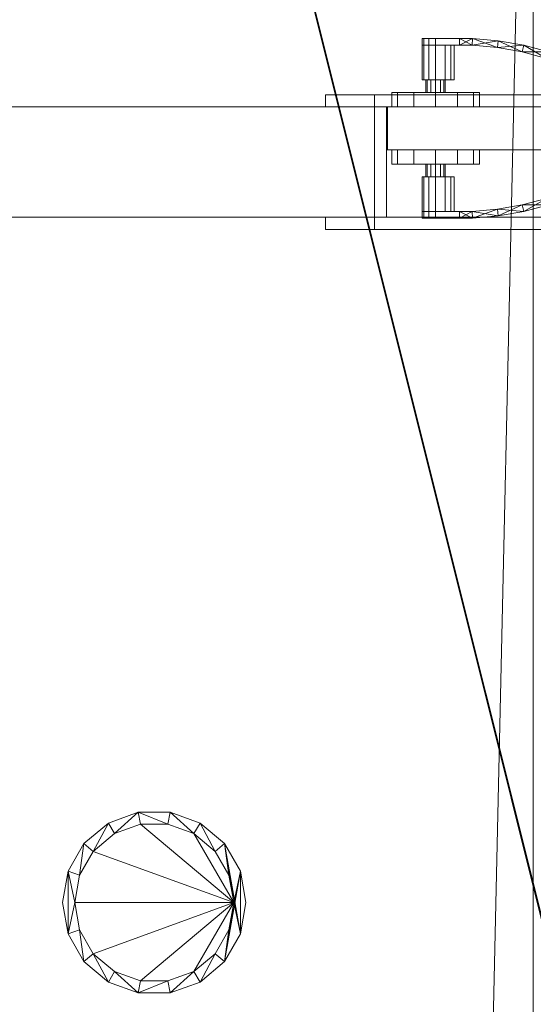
# Model space of a CAD drawing. Header units: inches. Extents: x -263 to 528, y -1 to 602.
# Tile 532 of 656: x 134 to 155, y 325 to 366. Entities that reach past the tile are written whole.
import ezdxf

# ---------------------------------------------------------------- set-up
doc = ezdxf.new("R2010")
doc.units = ezdxf.units.IN
doc.header["$MEASUREMENT"] = 0
for name, color, linetype in [('Doors', 7, 'Continuous'), ('New_Twindo - Lighting', 7, 'Continuous'), ('Twindo - Slabs', 7, 'Continuous'), ('Twindo - Walls', 7, 'Continuous')]:
    doc.layers.add(name, color=color, linetype=linetype)
doc.layers.add('New_Twindo - Lighting_Pen_No__10', color=1, linetype='Continuous', lineweight=18)
doc.layers.add('Twindo - Walls_Pen_No__3', color=7, linetype='Continuous', lineweight=18, true_color=0x506e96)

# ---------------------------------------------------------------- blocks, each defined once
blk = doc.blocks.new('Wall_6B106B6D-4427-4292-A86F-4C1E4DE50A2C', base_point=(222.5, 357.5))
at = {"layer": 'Twindo - Walls', "lineweight": 0}
mesh = blk.add_polyface(dxfattribs=at)
corners = [(0.5, 357.5, 101), (0.5, 357.5, -6), (222.5, 357.5, -6), (222.5, 357.5, 101), (148.504, 357.5), (148.504, 357.5, 96), (184.504, 357.5, 96), (184.504, 357.5), (0.5, 362, 101), (0.5, 362, -6), (222.5, 362, -6), (222.5, 362, 101), (148.504, 362), (148.504, 362, 96), (184.504, 362, 96), (184.504, 362)]
mesh.append_faces([[corners[k] for k in face] for face in [(1, 0, 8, 9), (1, 9, 10, 2), (2, 10, 11, 3), (8, 0, 3, 11), (12, 13, 5, 4), (13, 14, 6, 5), (14, 15, 7, 6), (15, 12, 4, 7)]], dxfattribs={"color": 254})
mesh.append_faces([[corners[k] for k in face] for face in [(2, 7, 1), (1, 4, 0), (9, 12, 10), (10, 15, 11)]], dxfattribs={"vtx0": -1, "vtx1": -1, "color": 254})
mesh.append_faces([[corners[k] for k in face] for face in [(5, 3, 0), (3, 6, 7), (1, 7, 4), (14, 8, 11), (8, 13, 12), (10, 12, 15)]], dxfattribs={"vtx0": -1, "vtx2": -1, "color": 254})
mesh.append_faces([[corners[k] for k in face] for face in [(5, 6, 3), (4, 5, 0), (2, 3, 7), (14, 13, 8), (15, 14, 11), (9, 8, 12)]], dxfattribs={"vtx1": -1, "vtx2": -1, "color": 254})
blk = doc.blocks.new('Slab_D0BD3B49-249D-4DA8-80D4-D821BCE50D6B', base_point=(-249.5, 387))
at = {"layer": 'Twindo - Slabs', "lineweight": 0}
mesh = blk.add_polyface(dxfattribs=at)
corners = [(-192, 387), (-249.5, 387), (-249.5, 387, -6), (-192, 387, -6), (-89.75, 579.5), (-249.5, 579.5), (-192, 134.5), (-132, 134.5), (-132, 124.5), (10, 124.5), (10, 13.75), (161.5, 13.75), (161.5, 6.5), (252, 6.5), (252, 14), (415.5, 14), (415.5, 322.5), (222.5, 322.5), (222.5, 357.5), (-4, 357.5), (-4, 413), (101.5, 413), (101.5, 553.5), (-89.75, 553.5), (-249.5, 579.5, -6), (-192, 134.5, -6), (-89.75, 579.5, -6), (-89.75, 553.5, -6), (101.5, 553.5, -6), (101.5, 413, -6), (-4, 413, -6), (-4, 357.5, -6), (222.5, 357.5, -6), (222.5, 322.5, -6), (415.5, 322.5, -6), (415.5, 14, -6), (252, 14, -6), (252, 6.5, -6), (161.5, 6.5, -6), (161.5, 13.75, -6), (10, 13.75, -6), (10, 124.5, -6), (-132, 124.5, -6), (-132, 134.5, -6)]
mesh.append_faces([[corners[k] for k in face] for face in [(0, 1, 2, 3), (1, 5, 24, 2), (6, 0, 3, 25), (5, 4, 26, 24), (7, 6, 25, 43), (8, 7, 43, 42), (9, 8, 42, 41), (10, 9, 41, 40), (11, 10, 40, 39), (12, 11, 39, 38), (13, 12, 38, 37), (14, 13, 37, 36), (15, 14, 36, 35), (16, 15, 35, 34), (17, 16, 34, 33), (18, 17, 33, 32), (19, 18, 32, 31), (20, 19, 31, 30), (21, 20, 30, 29), (22, 21, 29, 28), (23, 22, 28, 27), (4, 23, 27, 26)]], dxfattribs={"color": 254})
mesh.append_faces([[corners[k] for k in face] for face in [(22, 20, 21), (16, 14, 15)]], dxfattribs={"vtx0": -1, "color": 254})
mesh.append_faces([[corners[k] for k in face] for face in [(28, 30, 27), (34, 36, 33)]], dxfattribs={"vtx0": -1, "vtx1": -1, "color": 254})
mesh.append_faces([[corners[k] for k in face] for face in [(4, 0, 7), (19, 23, 8), (19, 9, 11), (43, 3, 26), (42, 27, 31), (39, 41, 31)]], dxfattribs={"vtx0": -1, "vtx1": -1, "vtx2": -1, "color": 254})
mesh.append_faces([[corners[k] for k in face] for face in [(23, 7, 8), (19, 8, 9), (17, 11, 12), (17, 12, 13), (17, 13, 14), (3, 24, 26), (43, 26, 27), (39, 31, 32), (39, 32, 33)]], dxfattribs={"vtx0": -1, "vtx2": -1, "color": 254})
mesh.append_faces([[corners[k] for k in face] for face in [(29, 30, 28), (35, 36, 34)]], dxfattribs={"vtx1": -1, "color": 254})
mesh.append_faces([[corners[k] for k in face] for face in [(4, 5, 0), (23, 4, 7), (19, 20, 23), (22, 23, 20), (18, 19, 11), (17, 18, 11), (16, 17, 14), (42, 43, 27), (30, 31, 27), (41, 42, 31), (38, 39, 33), (37, 38, 33), (36, 37, 33)]], dxfattribs={"vtx1": -1, "vtx2": -1, "color": 254})
mesh.append_faces([[corners[k] for k in face] for face in [(5, 1, 0), (0, 6, 7), (9, 10, 11), (3, 2, 24), (43, 25, 3), (39, 40, 41)]], dxfattribs={"vtx2": -1, "color": 254})
blk = doc.blocks.new('Slab_C16FED3F-F51D-4887-95C2-45D370958F54', base_point=(-255.75, 595))
at = {"layer": 'Twindo - Slabs', "lineweight": 0}
mesh = blk.add_polyface(dxfattribs=at)
corners = [(95.5, 568, 128), (95.5, 570, 128), (-75.75, 570, 128), (-75.75, 595, 128), (-255.75, 595, 128), (-255.75, 379, 128), (-198, 379, 128), (-198, 134.5, 128), (-136, 134.5, 128), (-136, 110.5, 128), (6.5, 110.5, 128), (6.5, 6.5, 128), (315.5, 6.5, 128), (315.5, 8, 128), (378.5, 8, 128), (378.5, 6.5, 128), (523, 6.5, 128), (523, 132.25, 128), (421.5, 132.25, 128), (421.5, 333, 128), (239, 333, 128), (239, 391.501, 128), (240, 391.501, 128), (240, 457, 128), (237, 457, 128), (237, 568, 128), (201, 127.5, 128), (201, 128.125, 128), (244.5, 128.125, 128), (244.5, 127.5, 128), (244.5, 15, 128), (161.5, 15, 128), (161.5, 146.5, 128), (200.935, 146.5, 128), (200.997, 146.5, 128), (200.997, 128.5, 128), (95.5, 568, 101), (95.5, 570, 101), (-75.75, 570, 101), (-75.75, 595, 101), (-255.75, 595, 101), (-255.75, 379, 101), (-198, 379, 101), (-198, 134.5, 101), (-136, 134.5, 101), (-136, 110.5, 101), (6.5, 110.5, 101), (6.5, 6.5, 101), (315.5, 6.5, 101), (315.5, 8, 101), (378.5, 8, 101), (378.5, 6.5, 101), (523, 6.5, 101), (523, 132.25, 101), (421.5, 132.25, 101), (421.5, 333, 101), (239, 333, 101), (239, 391.501, 101), (240, 391.501, 101), (240, 457, 101), (237, 457, 101), (237, 568, 101), (201, 127.5, 120), (201, 128, 120), (201, 128.125, 120), (244.5, 128.125, 120), (244.5, 128, 120), (244.5, 127.5, 120), (244.5, 127.5, 101), (244.5, 15, 101), (161.5, 15, 101), (161.5, 146.5, 101), (200.935, 146.5, 101), (200.997, 146.5, 101), (200.997, 128.5, 114.5), (201, 127.5, 101)]
mesh.append_faces([[corners[k] for k in face] for face in [(36, 37, 1, 0), (37, 38, 2, 1), (38, 39, 3, 2), (39, 40, 4, 3), (40, 41, 5, 4), (41, 42, 6, 5), (42, 43, 7, 6), (43, 44, 8, 7), (44, 45, 9, 8), (45, 46, 10, 9), (46, 47, 11, 10), (47, 48, 12, 11), (48, 49, 13, 12), (49, 50, 14, 13), (50, 51, 15, 14), (51, 52, 16, 15), (52, 53, 17, 16), (53, 54, 18, 17), (54, 55, 19, 18), (55, 56, 20, 19), (56, 57, 21, 20), (57, 58, 22, 21), (58, 59, 23, 22), (59, 60, 24, 23), (60, 61, 25, 24), (61, 36, 0, 25), (28, 27, 64, 65), (69, 70, 31, 30), (70, 71, 32, 31), (33, 32, 71, 72), (33, 72, 73, 34), (34, 73, 74, 35), (62, 67, 66, 63), (65, 64, 63, 66), (67, 62, 75, 68), (72, 74, 73)]], dxfattribs={"color": 254})
mesh.append_faces([[corners[k] for k in face] for face in [(23, 21, 22), (27, 63, 64), (29, 66, 67), (29, 69, 30), (75, 74, 72), (52, 54, 53)]], dxfattribs={"vtx0": -1, "color": 254})
mesh.append_faces([[corners[k] for k in face] for face in [(16, 18, 15), (59, 57, 60)]], dxfattribs={"vtx0": -1, "vtx1": -1, "color": 254})
mesh.append_faces([[corners[k] for k in face] for face in [(3, 6, 8), (31, 0, 11), (0, 32, 34), (24, 34, 27), (20, 24, 27), (28, 30, 12), (20, 28, 13), (75, 26, 74), (44, 42, 39), (47, 36, 70), (75, 60, 56), (49, 68, 56)]], dxfattribs={"vtx0": -1, "vtx1": -1, "vtx2": -1, "color": 254})
mesh.append_faces([[corners[k] for k in face] for face in [(2, 8, 9), (2, 9, 10), (0, 10, 11), (20, 27, 28), (30, 11, 12), (28, 12, 13), (20, 13, 14), (18, 14, 15), (42, 40, 39), (44, 39, 38), (46, 38, 37), (46, 37, 36), (72, 36, 61), (75, 61, 60), (47, 70, 69), (49, 69, 68), (50, 56, 55), (50, 55, 54)]], dxfattribs={"vtx0": -1, "vtx2": -1, "color": 254})
mesh.append_faces([[corners[k] for k in face] for face in [(17, 18, 16), (58, 57, 59)]], dxfattribs={"vtx1": -1, "color": 254})
mesh.append_faces([[corners[k] for k in face] for face in [(3, 4, 6), (2, 3, 8), (1, 2, 10), (0, 1, 10), (31, 32, 0), (25, 0, 34), (24, 25, 34), (20, 21, 24), (23, 24, 21), (30, 31, 11), (19, 20, 14), (18, 19, 14), (45, 44, 38), (46, 45, 38), (47, 46, 36), (71, 70, 36), (72, 71, 36), (75, 72, 61), (57, 56, 60), (68, 75, 56), (48, 47, 69), (49, 48, 69), (50, 49, 56), (51, 50, 54), (52, 51, 54)]], dxfattribs={"vtx1": -1, "vtx2": -1, "color": 254})
mesh.append_faces([[corners[k] for k in face] for face in [(4, 5, 6), (6, 7, 8), (26, 35, 74), (42, 41, 40), (44, 43, 42)]], dxfattribs={"vtx2": -1, "color": 254})
mesh.append_faces([[corners[k] for k in face] for face in [(27, 26, 62, 63), (29, 28, 65, 66), (29, 67, 68, 69)]], dxfattribs={"vtx3": -1, "color": 254})
blk = doc.blocks.new('Door_207B736E-3326-4D93-8CC3-BBE5DB8C6672')
at = {"layer": 'Twindo - Walls_Pen_No__3', "color": 155, "lineweight": 18, "true_color": 0x506e96}
for p, q in [((184.004, 362), (149.004, 362)), ((149.004, 362), (149.004, 362, 95.5)), ((149.004, 362, 95.5), (184.004, 362, 95.5)), ((149.004, 362), (149.004, 360.25)), ((149.004, 362, 95.5), (149.004, 360.25, 95.5)), ((184.004, 360.25), (149.004, 360.25)), ((149.004, 360.25), (149.004, 360.25, 95.5)), ((149.004, 360.25, 95.5), (184.004, 360.25, 95.5))]:
    blk.add_line(p, q, dxfattribs=at)
at = {"layer": 'Doors', "lineweight": 0}
mesh = blk.add_polyface(dxfattribs=at)
corners = [(151.004, 364.52, 36.551), (151.004, 364.795, 36.551), (150.728, 364.795, 36.477), (150.728, 364.52, 36.477), (150.527, 364.795, 36.276), (150.527, 364.52, 36.276), (150.453, 364.795, 36), (150.453, 364.52, 36), (150.527, 364.795, 35.724), (150.527, 364.52, 35.724), (150.728, 364.795, 35.523), (150.728, 364.52, 35.523), (151.004, 364.795, 35.449), (151.004, 364.52, 35.449), (151.988, 364.795, 35.449), (151.988, 364.52, 35.449), (151.988, 364.795, 36.551), (151.988, 364.52, 36.551), (151.988, 364.52, 35.449), (152.516, 364.795, 35.48), (152.504, 364.52, 35.48), (151.988, 364.795, 35.449), (153.567, 364.703, 35.542), (153.531, 364.43, 35.542), (154.607, 364.52, 35.603), (154.547, 364.251, 35.603), (155.626, 364.247, 35.665), (155.543, 363.984, 35.665), (155.943, 364.131, 35.685), (155.853, 363.871, 35.685), (155.943, 364.131, 36.315), (155.853, 363.871, 36.315), (155.626, 364.247, 36.335), (155.543, 363.984, 36.335), (154.607, 364.52, 36.397), (154.547, 364.251, 36.397), (153.567, 364.703, 36.458), (153.531, 364.43, 36.458), (152.516, 364.795, 36.52), (152.504, 364.52, 36.52), (151.988, 364.795, 36.551), (151.988, 364.52, 36.551)]
mesh.append_faces([[corners[k] for k in face] for face in [(0, 1, 2, 3), (3, 2, 4, 5), (5, 4, 6, 7), (7, 6, 8, 9), (9, 8, 10, 11), (11, 10, 12, 13), (13, 12, 14, 15), (15, 14, 16, 17), (17, 16, 1, 0), (18, 19, 20), (18, 21, 19), (20, 22, 23), (20, 19, 22), (23, 24, 25), (23, 22, 24), (25, 26, 27), (25, 24, 26), (27, 28, 29), (27, 26, 28), (29, 28, 30, 31), (31, 32, 33), (31, 30, 32), (33, 34, 35), (33, 32, 34), (35, 36, 37), (35, 34, 36), (37, 38, 39), (37, 36, 38), (39, 40, 41), (39, 38, 40), (41, 40, 21, 18), (18, 20, 39, 41), (20, 23, 37, 39), (23, 25, 35, 37), (25, 27, 33, 35), (27, 29, 31, 33), (21, 40, 38, 19), (19, 38, 36, 22), (22, 36, 34, 24), (24, 34, 32, 26), (26, 32, 30, 28)]], dxfattribs={"color": 252})
mesh.append_faces([[corners[k] for k in face] for face in [(0, 15, 17), (1, 4, 2)]], dxfattribs={"vtx0": -1, "color": 252})
mesh.append_faces([[corners[k] for k in face] for face in [(0, 7, 9, 11), (0, 11, 13, 15), (1, 12, 10, 8), (1, 8, 6, 4)]], dxfattribs={"vtx0": -1, "vtx3": -1, "color": 252})
mesh.append_faces([[corners[k] for k in face] for face in [(0, 3, 5, 7), (1, 16, 14, 12)]], dxfattribs={"vtx3": -1, "color": 252})
mesh = blk.add_polyface(dxfattribs=at)
corners = [(150.807, 362.591, 35.659), (151.004, 362.591, 35.606), (151.201, 362.591, 35.659), (151.345, 362.591, 35.803), (151.398, 362.591, 36), (151.345, 362.591, 36.197), (151.201, 362.591, 36.341), (151.004, 362.591, 36.394), (150.807, 362.591, 36.341), (150.663, 362.591, 36.197), (150.61, 362.591, 36), (150.663, 362.591, 35.803), (150.807, 363.102, 35.659), (150.663, 363.102, 35.803), (150.61, 363.102, 36), (150.663, 363.102, 36.197), (150.807, 363.102, 36.341), (151.004, 363.102, 36.394), (151.201, 363.102, 36.341), (151.345, 363.102, 36.197), (151.398, 363.102, 36), (151.345, 363.102, 35.803), (151.201, 363.102, 35.659), (151.004, 363.102, 35.606), (151.004, 363.102, 36.551), (151.004, 364.52, 36.551), (150.728, 364.52, 36.477), (150.728, 363.102, 36.477), (150.527, 364.52, 36.276), (150.527, 363.102, 36.276), (150.453, 364.52, 36), (150.453, 363.102, 36), (150.527, 364.52, 35.724), (150.527, 363.102, 35.724), (150.728, 364.52, 35.523), (150.728, 363.102, 35.523), (151.004, 364.52, 35.449), (151.004, 363.102, 35.449), (151.398, 364.52, 35.528), (151.398, 363.102, 35.528), (151.631, 364.52, 35.646), (151.631, 363.102, 35.646), (151.767, 364.52, 35.869), (151.767, 363.102, 35.869), (151.767, 364.52, 36.131), (151.767, 363.102, 36.131), (151.631, 364.52, 36.354), (151.631, 363.102, 36.354), (151.398, 364.52, 36.472), (151.398, 363.102, 36.472)]
mesh.append_faces([[corners[k] for k in face] for face in [(0, 12, 23, 1), (1, 23, 22, 2), (2, 22, 21, 3), (3, 21, 20, 4), (4, 20, 19, 5), (5, 19, 18, 6), (6, 18, 17, 7), (7, 17, 16, 8), (8, 16, 15, 9), (9, 15, 14, 10), (10, 14, 13, 11), (11, 13, 12, 0), (24, 25, 26, 27), (27, 26, 28, 29), (29, 28, 30, 31), (31, 30, 32, 33), (33, 32, 34, 35), (35, 34, 36, 37), (37, 36, 38, 39), (39, 38, 40, 41), (41, 40, 42, 43), (43, 42, 44, 45), (45, 44, 46, 47), (47, 46, 48, 49), (49, 48, 25, 24)]], dxfattribs={"color": 252})
mesh.append_faces([[corners[k] for k in face] for face in [(0, 9, 10, 11), (12, 21, 22, 23), (24, 47, 49), (25, 28, 26)]], dxfattribs={"vtx0": -1, "color": 252})
mesh.append_faces([[corners[k] for k in face] for face in [(0, 3, 4, 5), (0, 5, 6, 7), (0, 7, 8, 9), (12, 15, 16, 17), (12, 17, 18, 19), (12, 19, 20, 21), (24, 31, 33, 35), (24, 35, 37, 39), (24, 39, 41, 43), (24, 43, 45, 47), (25, 44, 42, 40), (25, 40, 38, 36), (25, 36, 34, 32), (25, 32, 30, 28)]], dxfattribs={"vtx0": -1, "vtx3": -1, "color": 252})
mesh.append_faces([[corners[k] for k in face] for face in [(0, 1, 2, 3), (12, 13, 14, 15), (24, 27, 29, 31), (25, 48, 46, 44)]], dxfattribs={"vtx3": -1, "color": 252})
mesh = blk.add_polyface(dxfattribs=at)
corners = [(146.504, 362.5), (148.504, 362.5), (148.504, 362), (146.504, 362), (148.504, 362.5, 96), (148.504, 362, 96), (146.504, 362.5, 98), (146.504, 362, 98)]
mesh.append_faces([[corners[k] for k in face] for face in [(0, 1, 2, 3), (1, 4, 5, 2), (4, 6, 7, 5), (6, 0, 3, 7), (0, 6, 4, 1), (3, 2, 5, 7)]], dxfattribs={"color": 7})
mesh = blk.add_polyface(dxfattribs=at)
corners = [(146.504, 362.5, 98), (148.504, 362.5, 96), (148.504, 362, 96), (146.504, 362, 98), (184.504, 362.5, 96), (184.504, 362, 96), (186.504, 362.5, 98), (186.504, 362, 98)]
mesh.append_faces([[corners[k] for k in face] for face in [(0, 1, 2, 3), (1, 4, 5, 2), (4, 6, 7, 5), (6, 0, 3, 7), (0, 6, 4, 1), (3, 2, 5, 7)]], dxfattribs={"color": 7})
mesh = blk.add_polyface(dxfattribs=at)
corners = [(152.555, 362.591, 36.896), (152.555, 362.587, 36.896), (152.795, 362.587, 36), (152.795, 362.591, 36), (151.9, 362.591, 37.551), (151.9, 362.587, 37.551), (151.004, 362.591, 37.791), (151.004, 362.587, 37.791), (150.108, 362.591, 37.551), (150.108, 362.587, 37.551), (149.453, 362.591, 36.896), (149.453, 362.587, 36.896), (149.213, 362.591, 36), (149.213, 362.587, 36), (149.453, 362.591, 35.104), (149.453, 362.587, 35.104), (150.108, 362.591, 34.449), (150.108, 362.587, 34.449), (151.004, 362.591, 34.209), (151.004, 362.587, 34.209), (151.9, 362.591, 34.449), (151.9, 362.587, 34.449), (152.555, 362.591, 35.104), (152.555, 362.587, 35.104), (152.555, 362.004, 36.896), (152.795, 362.004, 36), (151.9, 362.004, 37.551), (151.004, 362.004, 37.791), (150.108, 362.004, 37.551), (149.453, 362.004, 36.896), (149.213, 362.004, 36), (149.453, 362.004, 35.104), (150.108, 362.004, 34.449), (151.004, 362.004, 34.209), (151.9, 362.004, 34.449), (152.555, 362.004, 35.104), (152.555, 362, 36.896), (152.795, 362, 36), (151.9, 362, 37.551), (151.004, 362, 37.791), (150.108, 362, 37.551), (149.453, 362, 36.896), (149.213, 362, 36), (149.453, 362, 35.104), (150.108, 362, 34.449), (151.004, 362, 34.209), (151.9, 362, 34.449), (152.555, 362, 35.104)]
mesh.append_faces([[corners[k] for k in face] for face in [(0, 1, 2, 3), (4, 5, 1, 0), (6, 7, 5, 4), (8, 9, 7, 6), (10, 11, 9, 8), (12, 13, 11, 10), (14, 15, 13, 12), (16, 17, 15, 14), (18, 19, 17, 16), (20, 21, 19, 18), (22, 23, 21, 20), (3, 2, 23, 22), (1, 24, 25, 2), (5, 26, 24, 1), (7, 27, 26, 5), (9, 28, 27, 7), (11, 29, 28, 9), (13, 30, 29, 11), (15, 31, 30, 13), (17, 32, 31, 15), (19, 33, 32, 17), (21, 34, 33, 19), (23, 35, 34, 21), (2, 25, 35, 23), (24, 36, 37, 25), (26, 38, 36, 24), (27, 39, 38, 26), (28, 40, 39, 27), (29, 41, 40, 28), (30, 42, 41, 29), (31, 43, 42, 30), (32, 44, 43, 31), (33, 45, 44, 32), (34, 46, 45, 33), (35, 47, 46, 34), (25, 37, 47, 35)]], dxfattribs={"color": 252})
mesh.append_faces([[corners[k] for k in face] for face in [(3, 6, 4, 0)]], dxfattribs={"vtx0": -1, "color": 252})
mesh.append_faces([[corners[k] for k in face] for face in [(3, 18, 16, 14), (3, 14, 12, 10), (3, 10, 8, 6)]], dxfattribs={"vtx0": -1, "vtx3": -1, "color": 252})
mesh.append_faces([[corners[k] for k in face] for face in [(3, 22, 20, 18)]], dxfattribs={"vtx3": -1, "color": 252})
mesh = blk.add_polyface(dxfattribs=at)
corners = [(148.504, 362), (149.004, 362), (149.004, 357.5), (148.504, 357.5), (149.004, 362, 95.5), (149.004, 357.5, 95.5), (148.504, 362, 95.5), (148.504, 357.5, 95.5)]
mesh.append_faces([[corners[k] for k in face] for face in [(0, 1, 2, 3), (1, 4, 5, 2), (4, 6, 7, 5), (6, 0, 3, 7), (0, 6, 4, 1), (3, 2, 5, 7)]], dxfattribs={"color": 7})
mesh = blk.add_polyface(dxfattribs=at)
corners = [(148.504, 362, 96), (148.504, 362, 95.5), (148.504, 357.5, 95.5), (148.504, 357.5, 96), (149.004, 362, 95.5), (149.004, 357.5, 95.5), (184.004, 362, 95.5), (184.004, 357.5, 95.5), (184.504, 362, 95.5), (184.504, 357.5, 95.5), (184.504, 362, 96), (184.504, 357.5, 96)]
mesh.append_faces([[corners[k] for k in face] for face in [(0, 1, 2, 3), (1, 4, 5, 2), (4, 6, 7, 5), (6, 8, 9, 7), (8, 10, 11, 9), (10, 0, 3, 11)]], dxfattribs={"color": 7})
mesh.append_faces([[corners[k] for k in face] for face in [(0, 6, 4, 1), (3, 7, 9, 11)]], dxfattribs={"vtx0": -1, "color": 7})
mesh.append_faces([[corners[k] for k in face] for face in [(0, 10, 8, 6), (3, 2, 5, 7)]], dxfattribs={"vtx3": -1, "color": 7})
mesh = blk.add_polyface(dxfattribs=at)
corners = [(184.004, 362), (184.004, 360.25), (149.004, 360.25), (149.004, 362), (149.004, 360.25, 95.5), (149.004, 362, 95.5), (184.004, 360.25, 95.5), (184.004, 362, 95.5), (183.965, 362, 0.039), (183.965, 360.25, 0.039), (183.965, 360.25, 95.461), (183.965, 362, 95.461), (149.043, 360.25, 95.461), (149.043, 362, 95.461), (149.043, 360.25, 0.039), (149.043, 362, 0.039)]
mesh.append_faces([[corners[k] for k in face] for face in [(0, 1, 2, 3), (3, 2, 4, 5), (5, 4, 6, 7), (7, 6, 1, 0), (8, 9, 10, 11), (11, 10, 12, 13), (13, 12, 14, 15), (15, 14, 9, 8)]], dxfattribs={"color": 7})
mesh.append_faces([[corners[k] for k in face] for face in [(0, 8, 7), (7, 11, 5), (6, 10, 1), (1, 9, 2)]], dxfattribs={"vtx0": -1, "vtx1": -1, "color": 7})
mesh.append_faces([[corners[k] for k in face] for face in [(13, 3, 5), (3, 15, 8), (7, 8, 11), (14, 4, 2), (4, 12, 10), (1, 10, 9)]], dxfattribs={"vtx0": -1, "vtx2": -1, "color": 7})
mesh.append_faces([[corners[k] for k in face] for face in [(13, 15, 3), (11, 13, 5), (0, 3, 8), (14, 12, 4), (9, 14, 2), (6, 4, 10)]], dxfattribs={"vtx1": -1, "vtx2": -1, "color": 7})
mesh = blk.add_polyface(dxfattribs=at)
corners = [(149.043, 360.25, 0.039), (183.965, 360.25, 0.039), (183.965, 360.25, 95.461), (149.043, 360.25, 95.461), (183.965, 362, 0.039), (149.043, 362, 0.039), (183.965, 362, 95.461), (149.043, 362, 95.461)]
mesh.append_faces([[corners[k] for k in face] for face in [(0, 1, 2, 3), (4, 1, 0, 5), (1, 4, 6, 2), (2, 6, 7, 3), (5, 0, 3, 7), (4, 5, 7, 6)]], dxfattribs={"color": 7})
mesh = blk.add_polyface(dxfattribs=at)
corners = [(152.555, 359.659, 36.896), (152.795, 359.659, 36), (152.795, 359.663, 36), (152.555, 359.663, 36.896), (151.9, 359.659, 37.551), (151.9, 359.663, 37.551), (151.004, 359.659, 37.791), (151.004, 359.663, 37.791), (150.108, 359.659, 37.551), (150.108, 359.663, 37.551), (149.453, 359.659, 36.896), (149.453, 359.663, 36.896), (149.213, 359.659, 36), (149.213, 359.663, 36), (149.453, 359.659, 35.104), (149.453, 359.663, 35.104), (150.108, 359.659, 34.449), (150.108, 359.663, 34.449), (151.004, 359.659, 34.209), (151.004, 359.663, 34.209), (151.9, 359.659, 34.449), (151.9, 359.663, 34.449), (152.555, 359.659, 35.104), (152.555, 359.663, 35.104), (152.795, 360.246, 36), (152.555, 360.246, 36.896), (151.9, 360.246, 37.551), (151.004, 360.246, 37.791), (150.108, 360.246, 37.551), (149.453, 360.246, 36.896), (149.213, 360.246, 36), (149.453, 360.246, 35.104), (150.108, 360.246, 34.449), (151.004, 360.246, 34.209), (151.9, 360.246, 34.449), (152.555, 360.246, 35.104), (152.795, 360.25, 36), (152.555, 360.25, 36.896), (151.9, 360.25, 37.551), (151.004, 360.25, 37.791), (150.108, 360.25, 37.551), (149.453, 360.25, 36.896), (149.213, 360.25, 36), (149.453, 360.25, 35.104), (150.108, 360.25, 34.449), (151.004, 360.25, 34.209), (151.9, 360.25, 34.449), (152.555, 360.25, 35.104)]
mesh.append_faces([[corners[k] for k in face] for face in [(0, 1, 2, 3), (4, 0, 3, 5), (6, 4, 5, 7), (8, 6, 7, 9), (10, 8, 9, 11), (12, 10, 11, 13), (14, 12, 13, 15), (16, 14, 15, 17), (18, 16, 17, 19), (20, 18, 19, 21), (22, 20, 21, 23), (1, 22, 23, 2), (3, 2, 24, 25), (5, 3, 25, 26), (7, 5, 26, 27), (9, 7, 27, 28), (11, 9, 28, 29), (13, 11, 29, 30), (15, 13, 30, 31), (17, 15, 31, 32), (19, 17, 32, 33), (21, 19, 33, 34), (23, 21, 34, 35), (2, 23, 35, 24), (25, 24, 36, 37), (26, 25, 37, 38), (27, 26, 38, 39), (28, 27, 39, 40), (29, 28, 40, 41), (30, 29, 41, 42), (31, 30, 42, 43), (32, 31, 43, 44), (33, 32, 44, 45), (34, 33, 45, 46), (35, 34, 46, 47), (24, 35, 47, 36)]], dxfattribs={"color": 252})
mesh.append_faces([[corners[k] for k in face] for face in [(1, 18, 20, 22)]], dxfattribs={"vtx0": -1, "color": 252})
mesh.append_faces([[corners[k] for k in face] for face in [(1, 6, 8, 10), (1, 10, 12, 14), (1, 14, 16, 18)]], dxfattribs={"vtx0": -1, "vtx3": -1, "color": 252})
mesh.append_faces([[corners[k] for k in face] for face in [(1, 0, 4, 6)]], dxfattribs={"vtx3": -1, "color": 252})
mesh = blk.add_polyface(dxfattribs=at)
corners = [(150.807, 359.659, 35.659), (150.663, 359.659, 35.803), (150.61, 359.659, 36), (150.663, 359.659, 36.197), (150.807, 359.659, 36.341), (151.004, 359.659, 36.394), (151.201, 359.659, 36.341), (151.345, 359.659, 36.197), (151.398, 359.659, 36), (151.345, 359.659, 35.803), (151.201, 359.659, 35.659), (151.004, 359.659, 35.606), (150.807, 359.148, 35.659), (151.004, 359.148, 35.606), (151.201, 359.148, 35.659), (151.345, 359.148, 35.803), (151.398, 359.148, 36), (151.345, 359.148, 36.197), (151.201, 359.148, 36.341), (151.004, 359.148, 36.394), (150.807, 359.148, 36.341), (150.663, 359.148, 36.197), (150.61, 359.148, 36), (150.663, 359.148, 35.803), (151.004, 359.148, 36.551), (150.728, 359.148, 36.477), (150.728, 357.73, 36.477), (151.004, 357.73, 36.551), (150.527, 359.148, 36.276), (150.527, 357.73, 36.276), (150.453, 359.148, 36), (150.453, 357.73, 36), (150.527, 359.148, 35.724), (150.527, 357.73, 35.724), (150.728, 359.148, 35.523), (150.728, 357.73, 35.523), (151.004, 359.148, 35.449), (151.004, 357.73, 35.449), (151.398, 359.148, 35.528), (151.398, 357.73, 35.528), (151.631, 359.148, 35.646), (151.631, 357.73, 35.646), (151.767, 359.148, 35.869), (151.767, 357.73, 35.869), (151.767, 359.148, 36.131), (151.767, 357.73, 36.131), (151.631, 359.148, 36.354), (151.631, 357.73, 36.354), (151.398, 359.148, 36.472), (151.398, 357.73, 36.472)]
mesh.append_faces([[corners[k] for k in face] for face in [(0, 11, 13, 12), (11, 10, 14, 13), (10, 9, 15, 14), (9, 8, 16, 15), (8, 7, 17, 16), (7, 6, 18, 17), (6, 5, 19, 18), (5, 4, 20, 19), (4, 3, 21, 20), (3, 2, 22, 21), (2, 1, 23, 22), (1, 0, 12, 23), (24, 25, 26, 27), (25, 28, 29, 26), (28, 30, 31, 29), (30, 32, 33, 31), (32, 34, 35, 33), (34, 36, 37, 35), (36, 38, 39, 37), (38, 40, 41, 39), (40, 42, 43, 41), (42, 44, 45, 43), (44, 46, 47, 45), (46, 48, 49, 47), (48, 24, 27, 49)]], dxfattribs={"color": 252})
mesh.append_faces([[corners[k] for k in face] for face in [(0, 9, 10, 11), (12, 21, 22, 23), (24, 28, 25), (27, 47, 49)]], dxfattribs={"vtx0": -1, "color": 252})
mesh.append_faces([[corners[k] for k in face] for face in [(0, 3, 4, 5), (0, 5, 6, 7), (0, 7, 8, 9), (12, 15, 16, 17), (12, 17, 18, 19), (12, 19, 20, 21), (24, 44, 42, 40), (24, 40, 38, 36), (24, 36, 34, 32), (24, 32, 30, 28), (27, 31, 33, 35), (27, 35, 37, 39), (27, 39, 41, 43), (27, 43, 45, 47)]], dxfattribs={"vtx0": -1, "vtx3": -1, "color": 252})
mesh.append_faces([[corners[k] for k in face] for face in [(0, 1, 2, 3), (12, 13, 14, 15), (24, 48, 46, 44), (27, 26, 29, 31)]], dxfattribs={"vtx3": -1, "color": 252})
mesh = blk.add_polyface(dxfattribs=at)
corners = [(151.004, 357.73, 36.551), (150.728, 357.73, 36.477), (150.728, 357.455, 36.477), (151.004, 357.455, 36.551), (150.527, 357.73, 36.276), (150.527, 357.455, 36.276), (150.453, 357.73, 36), (150.453, 357.455, 36), (150.527, 357.73, 35.724), (150.527, 357.455, 35.724), (150.728, 357.73, 35.523), (150.728, 357.455, 35.523), (151.004, 357.73, 35.449), (151.004, 357.455, 35.449), (151.988, 357.73, 35.449), (151.988, 357.455, 35.449), (151.988, 357.73, 36.551), (151.988, 357.455, 36.551), (151.988, 357.73, 35.449), (152.504, 357.73, 35.48), (152.516, 357.455, 35.48), (151.988, 357.455, 35.449), (153.531, 357.82, 35.542), (153.567, 357.547, 35.542), (154.547, 357.999, 35.603), (154.607, 357.73, 35.603), (155.543, 358.266, 35.665), (155.626, 358.003, 35.665), (155.853, 358.379, 35.685), (155.943, 358.119, 35.685), (155.853, 358.379, 36.315), (155.943, 358.119, 36.315), (155.543, 358.266, 36.335), (155.626, 358.003, 36.335), (154.547, 357.999, 36.397), (154.607, 357.73, 36.397), (153.531, 357.82, 36.458), (153.567, 357.547, 36.458), (152.504, 357.73, 36.52), (152.516, 357.455, 36.52), (151.988, 357.73, 36.551), (151.988, 357.455, 36.551)]
mesh.append_faces([[corners[k] for k in face] for face in [(0, 1, 2, 3), (1, 4, 5, 2), (4, 6, 7, 5), (6, 8, 9, 7), (8, 10, 11, 9), (10, 12, 13, 11), (12, 14, 15, 13), (14, 16, 17, 15), (16, 0, 3, 17), (18, 19, 20), (18, 20, 21), (19, 22, 23), (19, 23, 20), (22, 24, 25), (22, 25, 23), (24, 26, 27), (24, 27, 25), (26, 28, 29), (26, 29, 27), (28, 30, 31, 29), (30, 32, 33), (30, 33, 31), (32, 34, 35), (32, 35, 33), (34, 36, 37), (34, 37, 35), (36, 38, 39), (36, 39, 37), (38, 40, 41), (38, 41, 39), (40, 18, 21, 41), (18, 40, 38, 19), (19, 38, 36, 22), (22, 36, 34, 24), (24, 34, 32, 26), (26, 32, 30, 28), (21, 20, 39, 41), (20, 23, 37, 39), (23, 25, 35, 37), (25, 27, 33, 35), (27, 29, 31, 33)]], dxfattribs={"color": 252})
mesh.append_faces([[corners[k] for k in face] for face in [(0, 4, 1), (3, 15, 17)]], dxfattribs={"vtx0": -1, "color": 252})
mesh.append_faces([[corners[k] for k in face] for face in [(0, 12, 10, 8), (0, 8, 6, 4), (3, 7, 9, 11), (3, 11, 13, 15)]], dxfattribs={"vtx0": -1, "vtx3": -1, "color": 252})
mesh.append_faces([[corners[k] for k in face] for face in [(0, 16, 14, 12), (3, 2, 5, 7)]], dxfattribs={"vtx3": -1, "color": 252})
mesh = blk.add_polyface(dxfattribs=at)
corners = [(146.504, 357), (146.504, 357.5), (148.504, 357.5), (148.504, 357), (148.504, 357.5, 96), (148.504, 357, 96), (146.504, 357.5, 98), (146.504, 357, 98)]
mesh.append_faces([[corners[k] for k in face] for face in [(0, 1, 2, 3), (3, 2, 4, 5), (5, 4, 6, 7), (7, 6, 1, 0), (0, 3, 5, 7), (1, 6, 4, 2)]], dxfattribs={"color": 7})
mesh = blk.add_polyface(dxfattribs=at)
corners = [(146.504, 357, 98), (146.504, 357.5, 98), (148.504, 357.5, 96), (148.504, 357, 96), (184.504, 357.5, 96), (184.504, 357, 96), (186.504, 357.5, 98), (186.504, 357, 98)]
mesh.append_faces([[corners[k] for k in face] for face in [(0, 1, 2, 3), (3, 2, 4, 5), (5, 4, 6, 7), (7, 6, 1, 0), (0, 3, 5, 7), (1, 6, 4, 2)]], dxfattribs={"color": 7})
blk = doc.blocks.new('Slab_A3746481-2909-4108-A365-6002FE2AB3C6', base_point=(95.5, 568))
at = {"layer": 'Twindo - Slabs', "lineweight": 0}
mesh = blk.add_polyface(dxfattribs=at)
corners = [(95.5, 568, 254), (95.5, 568, 248), (95.5, 395.501, 248), (95.5, 395.501, 254), (237, 568, 254), (237, 568, 248), (237, 457, 248), (240, 457, 248), (240, 391.501, 248), (239, 391.501, 248), (239, 192.5, 248), (421.5, 192.5, 248), (421.5, 132.25, 248), (523, 132.25, 248), (523, 6.5, 248), (378.5, 6.5, 248), (378.5, 8, 248), (315.5, 8, 248), (315.5, 6.5, 248), (150.5, 6.5, 248), (150.5, 197, 248), (155, 197, 248), (155, 397.501, 248), (113, 397.501, 248), (113, 395.501, 248), (201, 383.001, 248), (170, 383.001, 248), (170, 205.5, 248), (201, 205.5, 248), (378.6, 174.5, 248), (261.6, 174.5, 248), (261.6, 108.5, 248), (342.106, 108.5, 248), (378.6, 144.994, 248), (113, 395.501, 254), (113, 397.501, 254), (155, 397.501, 254), (155, 197, 254), (150.5, 197, 254), (150.5, 6.5, 254), (315.5, 6.5, 254), (315.5, 8, 254), (378.5, 8, 254), (378.5, 6.5, 254), (523, 6.5, 254), (523, 132.25, 254), (421.5, 132.25, 254), (421.5, 192.5, 254), (239, 192.5, 254), (239, 391.501, 254), (240, 391.501, 254), (240, 457, 254), (237, 457, 254), (170, 205.5, 254), (170, 383.001, 254), (201, 383.001, 254), (201, 205.5, 254), (261.6, 108.5, 254), (261.6, 174.5, 254), (378.6, 174.5, 254), (378.6, 144.994, 254), (342.106, 108.5, 254)]
mesh.append_faces([[corners[k] for k in face] for face in [(0, 1, 2, 3), (4, 5, 1, 0), (3, 2, 24, 34), (52, 6, 5, 4), (51, 7, 6, 52), (50, 8, 7, 51), (49, 9, 8, 50), (48, 10, 9, 49), (47, 11, 10, 48), (46, 12, 11, 47), (45, 13, 12, 46), (44, 14, 13, 45), (43, 15, 14, 44), (42, 16, 15, 43), (41, 17, 16, 42), (40, 18, 17, 41), (39, 19, 18, 40), (38, 20, 19, 39), (37, 21, 20, 38), (36, 22, 21, 37), (35, 23, 22, 36), (34, 24, 23, 35), (54, 26, 25, 55), (53, 27, 26, 54), (56, 28, 27, 53), (55, 25, 28, 56), (58, 30, 29, 59), (57, 31, 30, 58), (61, 32, 31, 57), (60, 33, 32, 61), (59, 29, 33, 60)]], dxfattribs={"color": 254})
mesh.append_faces([[corners[k] for k in face] for face in [(14, 12, 13), (51, 49, 50)]], dxfattribs={"vtx0": -1, "color": 254})
mesh.append_faces([[corners[k] for k in face] for face in [(7, 9, 6), (44, 46, 43)]], dxfattribs={"vtx0": -1, "vtx1": -1, "color": 254})
mesh.append_faces([[corners[k] for k in face] for face in [(19, 21, 27), (26, 22, 1), (28, 6, 10), (19, 28, 10), (19, 10, 31), (15, 33, 12), (0, 36, 54), (53, 37, 39), (48, 52, 56), (48, 56, 39), (57, 48, 39), (46, 60, 43)]], dxfattribs={"vtx0": -1, "vtx1": -1, "vtx2": -1, "color": 254})
mesh.append_faces([[corners[k] for k in face] for face in [(23, 2, 1), (26, 21, 22), (19, 27, 28), (25, 1, 5), (28, 5, 6), (17, 31, 32), (16, 32, 33), (29, 10, 11), (33, 11, 12), (0, 34, 35), (0, 35, 36), (53, 36, 37), (0, 54, 55), (52, 55, 56), (57, 39, 40), (57, 40, 41), (61, 41, 42), (48, 58, 59), (60, 42, 43), (46, 59, 60)]], dxfattribs={"vtx0": -1, "vtx2": -1, "color": 254})
mesh.append_faces([[corners[k] for k in face] for face in [(8, 9, 7), (45, 46, 44)]], dxfattribs={"vtx1": -1, "color": 254})
mesh.append_faces([[corners[k] for k in face] for face in [(22, 23, 1), (26, 27, 21), (25, 26, 1), (28, 25, 5), (9, 10, 6), (30, 31, 10), (18, 19, 31), (17, 18, 31), (16, 17, 32), (15, 16, 33), (29, 30, 10), (33, 29, 11), (14, 15, 12), (53, 54, 36), (56, 53, 39), (4, 0, 55), (52, 4, 55), (48, 49, 52), (51, 52, 49), (57, 58, 48), (61, 57, 41), (60, 61, 42), (47, 48, 59), (46, 47, 59)]], dxfattribs={"vtx1": -1, "vtx2": -1, "color": 254})
mesh.append_faces([[corners[k] for k in face] for face in [(23, 24, 2), (19, 20, 21), (0, 3, 34), (37, 38, 39)]], dxfattribs={"vtx2": -1, "color": 254})
blk = doc.blocks.new('Slab_ED5BE3F0-089E-41BE-87EB-5EA2DDB2F362', base_point=(-198, 134.5))
at = {"layer": 'Twindo - Slabs', "lineweight": 0}
mesh = blk.add_polyface(dxfattribs=at)
corners = [(-198, 134.5, 254), (-198, 134.5, 246.5), (-136, 134.5, 246.5), (-136, 134.5, 254), (-198, 379, 254), (-198, 379, 246.5), (-75.75, 379, 246.5), (-75.75, 378, 246.5), (-9, 378, 246.5), (-9, 395.501, 246.5), (113, 395.501, 246.5), (113, 397.501, 246.5), (155, 397.501, 246.5), (155, 197, 246.5), (150.5, 197, 246.5), (150.5, 6.5, 246.5), (6.5, 6.5, 246.5), (6.5, 110.5, 246.5), (-136, 110.5, 246.5), (-136, 110.5, 254), (6.5, 110.5, 254), (6.5, 6.5, 254), (150.5, 6.5, 254), (150.5, 197, 254), (155, 197, 254), (155, 397.501, 254), (113, 397.501, 254), (113, 395.501, 254), (-9, 395.501, 254), (-9, 378, 254), (-75.75, 378, 254), (-75.75, 379, 254)]
mesh.append_faces([[corners[k] for k in face] for face in [(0, 1, 2, 3), (4, 5, 1, 0), (3, 2, 18, 19), (31, 6, 5, 4), (30, 7, 6, 31), (29, 8, 7, 30), (28, 9, 8, 29), (27, 10, 9, 28), (26, 11, 10, 27), (25, 12, 11, 26), (24, 13, 12, 25), (23, 14, 13, 24), (22, 15, 14, 23), (21, 16, 15, 22), (20, 17, 16, 21), (19, 18, 17, 20)]], dxfattribs={"color": 254})
mesh.append_faces([[corners[k] for k in face] for face in [(25, 23, 24)]], dxfattribs={"vtx0": -1, "color": 254})
mesh.append_faces([[corners[k] for k in face] for face in [(12, 14, 11)]], dxfattribs={"vtx0": -1, "vtx1": -1, "color": 254})
mesh.append_faces([[corners[k] for k in face] for face in [(2, 5, 6), (2, 6, 7), (18, 7, 8), (17, 8, 9), (17, 9, 10), (14, 10, 11), (30, 3, 19), (29, 19, 20), (27, 20, 21), (27, 21, 22), (27, 22, 23)]], dxfattribs={"vtx0": -1, "vtx2": -1, "color": 254})
mesh.append_faces([[corners[k] for k in face] for face in [(13, 14, 12)]], dxfattribs={"vtx1": -1, "color": 254})
mesh.append_faces([[corners[k] for k in face] for face in [(18, 2, 7), (17, 18, 8), (16, 17, 10), (15, 16, 10), (14, 15, 10), (31, 4, 3), (30, 31, 3), (29, 30, 19), (28, 29, 20), (27, 28, 20), (26, 27, 23), (25, 26, 23)]], dxfattribs={"vtx1": -1, "vtx2": -1, "color": 254})
mesh.append_faces([[corners[k] for k in face] for face in [(2, 1, 5), (4, 0, 3)]], dxfattribs={"vtx2": -1, "color": 254})
blk = doc.blocks.new('Lamp_93A18814-1D1A-4CFC-B694-F75E14715AAF')
at = {"layer": 'New_Twindo - Lighting', "lineweight": 0}
mesh = blk.add_polyface(dxfattribs=at)
corners = [(143.25, 329.5, 100.5), (143.024, 330.783, 100.5), (143.024, 330.783, 101), (143.25, 329.5, 101), (142.373, 331.91, 100.5), (142.373, 331.91, 101), (141.375, 332.748, 100.5), (141.375, 332.748, 101), (140.151, 333.193, 100.5), (140.151, 333.193, 101), (138.849, 333.193, 100.5), (138.849, 333.193, 101), (137.625, 332.748, 100.5), (137.625, 332.748, 101), (136.627, 331.91, 100.5), (136.627, 331.91, 101), (135.976, 330.783, 100.5), (135.976, 330.783, 101), (135.75, 329.5, 100.5), (135.75, 329.5, 101), (135.976, 328.217, 100.5), (135.976, 328.217, 101), (136.627, 327.09, 100.5), (136.627, 327.09, 101), (137.625, 326.252, 100.5), (137.625, 326.252, 101), (138.849, 325.807, 100.5), (138.849, 325.807, 101), (140.151, 325.807, 100.5), (140.151, 325.807, 101), (141.375, 326.252, 100.5), (141.375, 326.252, 101), (142.373, 327.09, 100.5), (142.373, 327.09, 101), (143.024, 328.217, 100.5), (143.024, 328.217, 101), (142.75, 329.5, 100.5), (142.554, 328.388, 100.5), (142.554, 328.388, 101), (142.75, 329.5, 101), (141.99, 327.411, 100.5), (141.99, 327.411, 101), (141.125, 326.685, 100.5), (141.125, 326.685, 101), (140.064, 326.299, 100.5), (140.064, 326.299, 101), (138.936, 326.299, 100.5), (138.936, 326.299, 101), (137.875, 326.685, 100.5), (137.875, 326.685, 101), (137.01, 327.411, 100.5), (137.01, 327.411, 101), (136.446, 328.388, 100.5), (136.446, 328.388, 101), (136.25, 329.5, 100.5), (136.25, 329.5, 101), (136.446, 330.612, 100.5), (136.446, 330.612, 101), (137.01, 331.589, 100.5), (137.01, 331.589, 101), (137.875, 332.315, 100.5), (137.875, 332.315, 101), (138.936, 332.701, 100.5), (138.936, 332.701, 101), (140.064, 332.701, 100.5), (140.064, 332.701, 101), (141.125, 332.315, 100.5), (141.125, 332.315, 101), (141.99, 331.589, 100.5), (141.99, 331.589, 101), (142.554, 330.612, 100.5), (142.554, 330.612, 101)]
mesh.append_faces([[corners[k] for k in face] for face in [(0, 1, 2, 3), (1, 4, 5, 2), (4, 6, 7, 5), (6, 8, 9, 7), (8, 10, 11, 9), (10, 12, 13, 11), (12, 14, 15, 13), (14, 16, 17, 15), (16, 18, 19, 17), (18, 20, 21, 19), (20, 22, 23, 21), (22, 24, 25, 23), (24, 26, 27, 25), (26, 28, 29, 27), (28, 30, 31, 29), (30, 32, 33, 31), (32, 34, 35, 33), (34, 0, 3, 35), (36, 37, 38, 39), (37, 40, 41, 38), (40, 42, 43, 41), (42, 44, 45, 43), (44, 46, 47, 45), (46, 48, 49, 47), (48, 50, 51, 49), (50, 52, 53, 51), (52, 54, 55, 53), (54, 56, 57, 55), (56, 58, 59, 57), (58, 60, 61, 59), (60, 62, 63, 61), (62, 64, 65, 63), (64, 66, 67, 65), (66, 68, 69, 67), (68, 70, 71, 69), (70, 36, 39, 71)]], dxfattribs={"color": 9})
mesh.append_faces([[corners[k] for k in face] for face in [(20, 16, 54), (34, 36, 4), (17, 21, 55), (2, 39, 33)]], dxfattribs={"vtx0": -1, "vtx1": -1, "vtx2": -1, "color": 9})
mesh.append_faces([[corners[k] for k in face] for face in [(20, 54, 52), (56, 16, 14), (22, 52, 50), (58, 14, 12), (24, 50, 48), (60, 12, 10), (26, 48, 46), (26, 46, 44), (64, 10, 8), (28, 44, 42), (66, 8, 6), (30, 42, 40), (68, 6, 4), (32, 40, 37), (32, 37, 36), (34, 4, 1), (17, 55, 57), (53, 21, 23), (15, 57, 59), (51, 23, 25), (13, 59, 61), (49, 25, 27), (11, 61, 63), (11, 63, 65), (45, 27, 29), (9, 65, 67), (43, 29, 31), (7, 67, 69), (41, 31, 33), (5, 69, 71), (5, 71, 39), (2, 33, 35)]], dxfattribs={"vtx0": -1, "vtx2": -1, "color": 9})
mesh.append_faces([[corners[k] for k in face] for face in [(0, 34, 1), (3, 2, 35)]], dxfattribs={"vtx1": -1, "color": 9})
mesh.append_faces([[corners[k] for k in face] for face in [(56, 54, 16), (22, 20, 52), (58, 56, 14), (24, 22, 50), (60, 58, 12), (26, 24, 48), (62, 60, 10), (64, 62, 10), (28, 26, 44), (66, 64, 8), (30, 28, 42), (68, 66, 6), (32, 30, 40), (70, 68, 4), (36, 70, 4), (34, 32, 36), (53, 55, 21), (15, 17, 57), (51, 53, 23), (13, 15, 59), (49, 51, 25), (11, 13, 61), (47, 49, 27), (45, 47, 27), (9, 11, 65), (43, 45, 29), (7, 9, 67), (41, 43, 31), (5, 7, 69), (38, 41, 33), (39, 38, 33), (2, 5, 39)]], dxfattribs={"vtx1": -1, "vtx2": -1, "color": 9})
mesh.append_faces([[corners[k] for k in face] for face in [(20, 18, 16), (17, 19, 21)]], dxfattribs={"vtx2": -1, "color": 9})
mesh = blk.add_polyface(dxfattribs=at)
corners = [(142.75, 329.5, 100.554), (142.554, 328.388, 100.554), (141.99, 327.411, 100.554), (141.125, 326.685, 100.554), (140.064, 326.299, 100.554), (138.936, 326.299, 100.554), (137.875, 326.685, 100.554), (137.01, 327.411, 100.554), (136.446, 328.388, 100.554), (136.25, 329.5, 100.554), (136.446, 330.612, 100.554), (137.01, 331.589, 100.554), (137.875, 332.315, 100.554), (138.936, 332.701, 100.554), (140.064, 332.701, 100.554), (141.125, 332.315, 100.554), (141.99, 331.589, 100.554), (142.554, 330.612, 100.554)]
mesh.append_faces([[corners[k] for k in face] for face in [(0, 15, 16, 17)]], dxfattribs={"vtx0": -1, "color": 7})
mesh.append_faces([[corners[k] for k in face] for face in [(0, 3, 4, 5), (0, 5, 6, 7), (0, 7, 8, 9), (0, 9, 10, 11), (0, 11, 12, 13), (0, 13, 14, 15)]], dxfattribs={"vtx0": -1, "vtx3": -1, "color": 7})
mesh.append_faces([[corners[k] for k in face] for face in [(0, 1, 2, 3)]], dxfattribs={"vtx3": -1, "color": 7})

msp = doc.modelspace()

# ---------------------------------------------------------------- block references
at = {"layer": 'Doors', "color": 5, "linetype": 'Continuous', "lineweight": 18}
msp.add_blockref('Door_207B736E-3326-4D93-8CC3-BBE5DB8C6672', (0, 0), dxfattribs=at)
at = {"layer": 'New_Twindo - Lighting_Pen_No__10', "color": 1, "linetype": 'Continuous', "lineweight": 18}
msp.add_blockref('Lamp_93A18814-1D1A-4CFC-B694-F75E14715AAF', (0, 0), dxfattribs=at)
at = {"layer": 'Twindo - Slabs', "color": 251, "linetype": 'Continuous', "lineweight": 18, "true_color": 0x4a4a4a}
for name, p in [('Slab_C16FED3F-F51D-4887-95C2-45D370958F54', (-255.75, 595)), ('Slab_D0BD3B49-249D-4DA8-80D4-D821BCE50D6B', (-249.5, 387)), ('Slab_A3746481-2909-4108-A365-6002FE2AB3C6', (95.5, 568)), ('Slab_ED5BE3F0-089E-41BE-87EB-5EA2DDB2F362', (-198, 134.5))]:
    msp.add_blockref(name, p, dxfattribs=at)
at = {"layer": 'Twindo - Walls', "color": 7, "lineweight": 35}
msp.add_blockref('Wall_6B106B6D-4427-4292-A86F-4C1E4DE50A2C', (222.5, 357.5), dxfattribs=at)

doc.saveas('drawing.dxf')
